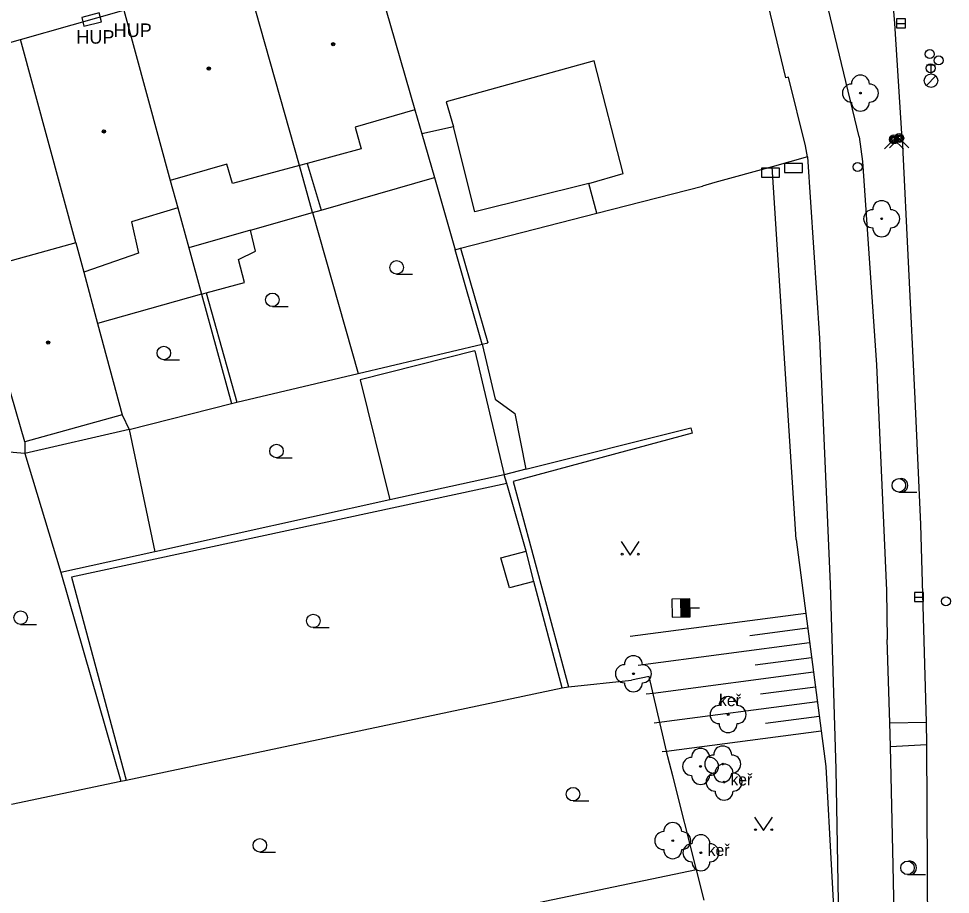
# Model space of a CAD drawing. Extents: x -596229 to -595156, y -1161237 to -1159376.
# Drawn here: x -595438.3 to -595386.6, y -1160753.2 to -1160704.6 of the extents above; entities that cross this region are included whole.
import ezdxf

# ---------------------------------------------------------------- set-up
doc = ezdxf.new("R2010")
doc.units = 0
for name, color, linetype in [('DOP - kresba z DSPS bez souradnic', 7, 'Continuous'), ('DOP - rozhrani ploch obecne', 7, 'Continuous'), ('Level 22', 7, 'Continuous'), ('Level 24', 7, 'Continuous'), ('Level 27', 7, 'Continuous'), ('Level 28', 7, 'Continuous'), ('Level 31', 7, 'Continuous'), ('Level 36', 7, 'Continuous'), ('Level 39', 7, 'Continuous'), ('TM - budovy zdene_ betonove - VP', 7, 'Continuous'), ('TM - chodniky - VP', 7, 'Continuous'), ('TM - DSPS - pomocna konstrukcni linie', 7, 'Continuous'), ('TM - horni hrana svahu', 7, 'Continuous'), ('TM - hranice souvisleho porostu (skupiny stromu_ kere)', 7, 'Continuous'), ('TM - komunikace - VP', 7, 'Continuous'), ('TM - letecke snimky - pomocna linie', 7, 'Continuous'), ('TM - plot drateny_ kovovy - VP', 7, 'Continuous'), ('TM - popis objektu', 7, 'Continuous'), ('TM - popis zelene', 7, 'Continuous'), ('TM - srafovani', 7, 'Continuous'), ('TM - vjezd na pozemek', 7, 'Continuous')]:
    doc.layers.add(name, color=color, linetype=linetype)

msp = doc.modelspace()

# ---------------------------------------------------------------- linework, layer by layer
at = {"layer": 'DOP - kresba z DSPS bez souradnic'}
for points in [[(-595412.98, -1160715.3), (-595414.16, -1160710.59)], [(-595422.29, -1160712.61), (-595421.51, -1160715.2)], [(-595406.65, -1160713.73), (-595412.98, -1160715.3)], [(-595425.43, -1160716.32), (-595428.85, -1160717.3)], [(-595413.78, -1160717.32), (-595412.25, -1160722.56)], [(-595427.88, -1160719.8), (-595426.19, -1160725.86)], [(-595400.92, -1160727.58), (-595410.86, -1160730.25)], [(-595401, -1160727.28), (-595400.92, -1160727.58)], [(-595411.21, -1160730.36), (-595435.36, -1160735.57)], [(-595410.86, -1160730.25), (-595407.78, -1160741.64)], [(-595409.7, -1160735.8), (-595410.14, -1160734.13)], [(-595435.36, -1160735.57), (-595432.32, -1160746.82)]]:
    msp.add_lwpolyline(points, dxfattribs=at)
at = {"layer": 'DOP - rozhrani ploch obecne'}
for points in [[(-595415.92, -1160710.98), (-595415.22, -1160713.4)], [(-595421.98, -1160715.33), (-595422.71, -1160712.72)], [(-595421.51, -1160715.2), (-595415.22, -1160713.4)], [(-595415.22, -1160713.4), (-595414.07, -1160717.4)], [(-595429.46, -1160715.07), (-595428.85, -1160717.3)], [(-595425.43, -1160716.32), (-595421.98, -1160715.33)], [(-595421.98, -1160715.33), (-595421.51, -1160715.2)], [(-595421.98, -1160715.33), (-595419.45, -1160724.26)], [(-595413.78, -1160717.32), (-595406.22, -1160715.38)], [(-595425.15, -1160717.48), (-595425.43, -1160716.32)], [(-595428.85, -1160717.3), (-595428.15, -1160719.87)], [(-595414.07, -1160717.4), (-595413.78, -1160717.32)], [(-595412.57, -1160722.64), (-595414.07, -1160717.4)], [(-595426.09, -1160717.94), (-595425.15, -1160717.48)], [(-595425.76, -1160719.21), (-595426.09, -1160717.94)], [(-595427.88, -1160719.8), (-595425.76, -1160719.21)], [(-595428.15, -1160719.87), (-595433.91, -1160721.49)], [(-595428.15, -1160719.87), (-595427.88, -1160719.8)], [(-595428.15, -1160719.87), (-595426.48, -1160725.93)], [(-595412.57, -1160722.64), (-595412.25, -1160722.56)], [(-595419.45, -1160724.26), (-595412.57, -1160722.64)], [(-595412.57, -1160722.64), (-595411.85, -1160725.69)], [(-595426.19, -1160725.86), (-595419.45, -1160724.26)], [(-595411.85, -1160725.69), (-595410.77, -1160726.49)], [(-595432.16, -1160727.37), (-595426.48, -1160725.93)], [(-595426.48, -1160725.93), (-595426.19, -1160725.86)], [(-595432.54, -1160726.56), (-595432.16, -1160727.37)], [(-595410.77, -1160726.49), (-595410.16, -1160729.58)], [(-595432.16, -1160727.37), (-595437.94, -1160728.71)], [(-595432.16, -1160727.37), (-595430.73, -1160734.15)], [(-595410.16, -1160729.58), (-595401, -1160727.28)], [(-595437.94, -1160728.71), (-595443.42, -1160728.24)], [(-595437.95, -1160728.06), (-595437.94, -1160728.71)], [(-595437.94, -1160728.71), (-595435.95, -1160735.3)], [(-595410.16, -1160729.58), (-595411.35, -1160729.88)], [(-595411.35, -1160729.88), (-595417.7, -1160731.28)], [(-595411.21, -1160730.36), (-595411.35, -1160729.88)], [(-595410.14, -1160734.13), (-595411.21, -1160730.36)], [(-595417.7, -1160731.28), (-595430.73, -1160734.15)], [(-595430.73, -1160734.15), (-595435.95, -1160735.3)], [(-595411.53, -1160734.5), (-595410.14, -1160734.13)], [(-595411.06, -1160736.16), (-595411.53, -1160734.5)], [(-595435.95, -1160735.3), (-595432.61, -1160746.88)], [(-595409.7, -1160735.8), (-595411.06, -1160736.16)], [(-595408.13, -1160741.71), (-595409.7, -1160735.8)], [(-595432.32, -1160746.82), (-595408.13, -1160741.71)], [(-595408.13, -1160741.71), (-595407.78, -1160741.64)], [(-595407.78, -1160741.64), (-595404.28, -1160741.27)], [(-595438.68, -1160748.16), (-595432.61, -1160746.88)], [(-595432.61, -1160746.88), (-595432.32, -1160746.82)], [(-595400.68, -1160751.79), (-595414.06, -1160754.59)]]:
    msp.add_lwpolyline(points, dxfattribs=at)
at = {"layer": 'Level 22'}
for centre in [(-595391.59, -1160708.71), (-595390.41, -1160715.68), (-595404.18, -1160740.92), (-595398.93, -1160743.19), (-595400.46, -1160746.06), (-595399.23, -1160745.93), (-595399.15, -1160746.93), (-595402, -1160750.18), (-595400.44, -1160750.85)]:
    msp.add_circle(centre, 0.05, dxfattribs=at)
for centre, start, end in [((-595391.59, -1160708.21), 0, 180), ((-595392.09, -1160708.71), 90, 270), ((-595391.09, -1160708.71), 270, 90), ((-595391.59, -1160709.21), 180, 0), ((-595390.41, -1160715.18), 0, 180), ((-595390.91, -1160715.68), 90, 270), ((-595389.91, -1160715.68), 270, 90), ((-595390.41, -1160716.18), 180, 0), ((-595404.18, -1160740.42), 0, 180), ((-595404.68, -1160740.92), 90, 270), ((-595403.68, -1160740.92), 270, 90), ((-595404.18, -1160741.42), 180, 0), ((-595398.93, -1160742.69), 0, 180), ((-595399.43, -1160743.19), 90, 270), ((-595398.43, -1160743.19), 270, 90), ((-595398.93, -1160743.69), 180, 0), ((-595400.46, -1160745.56), 0, 180), ((-595399.23, -1160745.43), 0, 180), ((-595400.96, -1160746.06), 90, 270), ((-595399.73, -1160745.93), 90, 270), ((-595399.96, -1160746.06), 270, 90), ((-595398.73, -1160745.93), 270, 90), ((-595399.15, -1160746.43), 0, 180), ((-595400.46, -1160746.56), 180, 0), ((-595399.65, -1160746.93), 90, 270), ((-595399.23, -1160746.43), 180, 0), ((-595398.65, -1160746.93), 270, 90), ((-595399.15, -1160747.43), 180, 0), ((-595402, -1160749.68), 0, 180), ((-595402.5, -1160750.18), 90, 270), ((-595401.5, -1160750.18), 270, 90), ((-595400.44, -1160750.35), 0, 180), ((-595400.94, -1160750.85), 90, 270), ((-595399.94, -1160750.85), 270, 90), ((-595402, -1160750.68), 180, 0), ((-595400.44, -1160751.35), 180, 0)]:
    msp.add_arc(centre, 0.5, start, end, dxfattribs=at)
at = {"layer": 'Level 24'}
for points in [[(-595434.664, -1160704.994), (-595433.694, -1160704.751), (-595433.816, -1160704.266), (-595434.786, -1160704.509)], [(-595395.8, -1160713.11), (-595394.8, -1160713.11), (-595394.8, -1160712.61), (-595395.8, -1160712.61)], [(-595397.08, -1160713.37), (-595396.08, -1160713.37), (-595396.08, -1160712.87), (-595397.08, -1160712.87)]]:
    msp.add_lwpolyline(points, close=True, dxfattribs=at)
at = {"layer": 'Level 27'}
for p, q in [((-595389.58, -1160704.85), (-595389.08, -1160704.85)), ((-595388.59, -1160736.67), (-595388.09, -1160736.67))]:
    msp.add_line(p, q, dxfattribs=at)
for points in [[(-595389.58, -1160705.1), (-595389.08, -1160705.1), (-595389.08, -1160704.6), (-595389.58, -1160704.6)], [(-595388.59, -1160736.92), (-595388.09, -1160736.92), (-595388.09, -1160736.42), (-595388.59, -1160736.42)]]:
    msp.add_lwpolyline(points, close=True, dxfattribs=at)
at = {"layer": 'Level 28'}
for p, q in [((-595387.92, -1160707.145), (-595387.42, -1160707.145)), ((-595387.67, -1160707.645), (-595387.67, -1160707.145)), ((-595387.928, -1160708.292), (-595387.398, -1160707.762)), ((-595401.533, -1160737.78), (-595401.547, -1160736.78)), ((-595401.483, -1160737.779), (-595401.497, -1160736.779)), ((-595401.433, -1160737.778), (-595401.447, -1160736.779)), ((-595401.383, -1160737.778), (-595401.397, -1160736.778)), ((-595401.333, -1160737.777), (-595401.347, -1160736.777)), ((-595401.283, -1160737.776), (-595401.297, -1160736.776)), ((-595401.233, -1160737.776), (-595401.247, -1160736.776)), ((-595401.183, -1160737.775), (-595401.197, -1160736.775)), ((-595401.133, -1160737.774), (-595401.147, -1160736.774)), ((-595401.083, -1160737.773), (-595401.097, -1160736.773)), ((-595401.04, -1160737.273), (-595400.51, -1160737.265))]:
    msp.add_line(p, q, dxfattribs=at)
msp.add_lwpolyline([(-595401.033, -1160737.773), (-595401.047, -1160736.773), (-595402.047, -1160736.787), (-595402.033, -1160737.787)], close=True, dxfattribs=at)
for centre, radius in [((-595387.74, -1160706.55), 0.25), ((-595387.7, -1160707.33), 0.25), ((-595387.25, -1160706.9), 0.25), ((-595387.67, -1160708.02), 0.375), ((-595386.85, -1160736.9), 0.25)]:
    msp.add_circle(centre, radius, dxfattribs=at)
at = {"layer": 'Level 31'}
for points in [[(-595389.97, -1160711.74), (-595389.44, -1160711.21), (-595388.91, -1160711.74)], [(-595390.26, -1160711.81), (-595389.73, -1160711.28), (-595389.2, -1160711.81)]]:
    msp.add_lwpolyline(points, dxfattribs=at)
for centre, radius in [((-595389.73, -1160711.28), 0.25), ((-595389.73, -1160711.28), 0.18), ((-595389.73, -1160711.28), 0.11), ((-595389.44, -1160711.21), 0.25), ((-595389.44, -1160711.21), 0.18), ((-595389.44, -1160711.21), 0.11), ((-595391.75, -1160712.81), 0.25)]:
    msp.add_circle(centre, radius, dxfattribs=at)
at = {"layer": 'Level 36'}
for p, q in [((-595417.32, -1160718.755), (-595416.445, -1160718.755)), ((-595424.21, -1160720.555), (-595423.335, -1160720.555)), ((-595430.23, -1160723.505), (-595429.355, -1160723.505)), ((-595423.98, -1160728.945), (-595423.105, -1160728.945)), ((-595389.46, -1160730.845), (-595388.46, -1160730.845)), ((-595438.18, -1160738.185), (-595437.305, -1160738.185)), ((-595421.94, -1160738.365), (-595421.065, -1160738.365)), ((-595407.53, -1160747.975), (-595406.655, -1160747.975)), ((-595424.91, -1160750.815), (-595424.035, -1160750.815)), ((-595388.98, -1160752.065), (-595387.98, -1160752.065))]:
    msp.add_line(p, q, dxfattribs=at)
for points in [[(-595404.86, -1160733.59), (-595404.36, -1160734.34), (-595403.86, -1160733.59)], [(-595397.46, -1160748.87), (-595396.96, -1160749.62), (-595396.46, -1160748.87)]]:
    msp.add_lwpolyline(points, dxfattribs=at)
for centre, radius in [((-595417.32, -1160718.38), 0.375), ((-595424.21, -1160720.18), 0.375), ((-595430.23, -1160723.13), 0.375), ((-595423.98, -1160728.57), 0.375), ((-595389.46, -1160730.47), 0.375), ((-595404.81, -1160734.29), 0.05), ((-595403.911, -1160734.29), 0.05), ((-595438.18, -1160737.81), 0.375), ((-595421.94, -1160737.99), 0.375), ((-595407.53, -1160747.6), 0.375), ((-595397.41, -1160749.57), 0.05), ((-595396.511, -1160749.57), 0.05), ((-595424.91, -1160750.44), 0.375), ((-595388.98, -1160751.69), 0.375)]:
    msp.add_circle(centre, radius, dxfattribs=at)
for centre in [(-595389.335, -1160730.47), (-595388.855, -1160751.69)]:
    msp.add_arc(centre, 0.375, 260.4059, 99.5941, dxfattribs=at)
at = {"layer": 'Level 39'}
for centre, radius in [((-595420.84, -1160706), 0.09), ((-595420.84, -1160706), 0.0398), ((-595427.74, -1160707.35), 0.09), ((-595427.74, -1160707.35), 0.0398), ((-595433.56, -1160710.84), 0.09), ((-595433.56, -1160710.84), 0.0398), ((-595436.65, -1160722.55), 0.09), ((-595436.65, -1160722.55), 0.0398)]:
    msp.add_circle(centre, radius, dxfattribs=at)
at = {"layer": 'TM - budovy zdene_ betonove - VP'}
for points in [[(-595419, -1160700.26), (-595416.3, -1160709.64)], [(-595395.73, -1160707.86), (-595397.42, -1160700.78)], [(-595422.71, -1160712.72), (-595425.69, -1160702.18)], [(-595438.18, -1160705.73), (-595432.46, -1160704.12)], [(-595432.46, -1160704.12), (-595429.88, -1160713.56)], [(-595443.87, -1160707.34), (-595438.18, -1160705.73)], [(-595435.12, -1160717.01), (-595438.18, -1160705.73)], [(-595406.36, -1160706.92), (-595414.57, -1160709.19)], [(-595404.75, -1160713.18), (-595406.36, -1160706.92)], [(-595395.58, -1160707.83), (-595395.73, -1160707.86)], [(-595394.64, -1160711.64), (-595395.58, -1160707.83)], [(-595416.3, -1160709.64), (-595419.62, -1160710.6)], [(-595416.3, -1160709.64), (-595415.92, -1160710.98)], [(-595414.57, -1160709.19), (-595414.16, -1160710.59)], [(-595419.62, -1160710.6), (-595419.28, -1160711.8)], [(-595414.16, -1160710.59), (-595415.92, -1160710.98)], [(-595419.28, -1160711.8), (-595422.29, -1160712.61)], [(-595426.74, -1160712.65), (-595429.88, -1160713.56)], [(-595426.43, -1160713.72), (-595426.74, -1160712.65)], [(-595422.71, -1160712.72), (-595426.43, -1160713.72)], [(-595422.29, -1160712.61), (-595422.71, -1160712.72)], [(-595406.65, -1160713.73), (-595404.75, -1160713.18)], [(-595429.88, -1160713.56), (-595429.46, -1160715.07)], [(-595406.22, -1160715.38), (-595406.65, -1160713.73)], [(-595406.22, -1160715.38), (-595400.35, -1160713.87)], [(-595429.46, -1160715.07), (-595432.02, -1160715.85)], [(-595432.02, -1160715.85), (-595431.64, -1160717.59)], [(-595435.12, -1160717.01), (-595440.67, -1160718.55)], [(-595435.12, -1160717.01), (-595434.68, -1160718.65)], [(-595431.64, -1160717.59), (-595434.68, -1160718.65)], [(-595434.68, -1160718.65), (-595433.91, -1160721.49)], [(-595433.91, -1160721.49), (-595432.54, -1160726.56)], [(-595437.95, -1160728.06), (-595438.94, -1160724.59)], [(-595432.54, -1160726.56), (-595437.95, -1160728.06)]]:
    msp.add_lwpolyline(points, dxfattribs=at)
at = {"layer": 'TM - chodniky - VP'}
for points in [[(-595391.65, -1160711.14), (-595394.47, -1160699.46)], [(-595391.65, -1160711.14), (-595391.48, -1160712.5), (-595390.7, -1160723.79)], [(-595394.52, -1160712.25), (-595396.49, -1160712.8)], [(-595394.52, -1160712.25), (-595393.86, -1160722.3), (-595393.26, -1160735.96), (-595392.96, -1160746.21), (-595392.78, -1160755.66), (-595392.76, -1160757.53)], [(-595396.49, -1160712.8), (-595399.66, -1160713.68), (-595400.35, -1160713.87)], [(-595390.7, -1160723.79), (-595390.15, -1160736.31)], [(-595390.15, -1160736.31), (-595390.11, -1160739.03)], [(-595389.95, -1160743.64), (-595390.11, -1160739.03)], [(-595389.92, -1160744.95), (-595389.95, -1160743.64)], [(-595389.66, -1160756.93), (-595389.77, -1160751.56), (-595389.92, -1160744.95)]]:
    msp.add_lwpolyline(points, dxfattribs=at)
at = {"layer": 'TM - DSPS - pomocna konstrukcni linie'}
msp.add_lwpolyline([(-595395.16, -1160733.48), (-595396.49, -1160712.8)], dxfattribs=at)
at = {"layer": 'TM - horni hrana svahu'}
for points in [[(-595395.16, -1160733.48), (-595393.51, -1160746.07)], [(-595393.51, -1160746.07), (-595392.88, -1160757.6)]]:
    msp.add_lwpolyline(points, dxfattribs=at)
at = {"layer": 'TM - hranice souvisleho porostu (skupiny stromu_ kere)'}
for points in [[(-595389.95, -1160743.64), (-595387.94, -1160743.61)], [(-595389.92, -1160744.95), (-595387.92, -1160744.85)]]:
    msp.add_lwpolyline(points, dxfattribs=at)
at = {"layer": 'TM - komunikace - VP'}
for points in [[(-595389.68, -1160704.86), (-595390.53, -1160694.55)], [(-595389.27, -1160711.24), (-595389.68, -1160704.86)], [(-595389.27, -1160711.24), (-595388.58, -1160725.68)], [(-595388.58, -1160725.68), (-595388.26, -1160732.65), (-595387.94, -1160743.61)], [(-595387.94, -1160743.61), (-595387.92, -1160744.85)], [(-595387.92, -1160744.85), (-595387.87, -1160755.29)]]:
    msp.add_lwpolyline(points, dxfattribs=at)
at = {"layer": 'TM - letecke snimky - pomocna linie'}
for points in [[(-595394.52, -1160712.25), (-595394.64, -1160711.64)], [(-595412.98, -1160723.01), (-595419.34, -1160724.62), (-595417.7, -1160731.28)], [(-595412.98, -1160723.01), (-595411.35, -1160729.88)]]:
    msp.add_lwpolyline(points, dxfattribs=at)
at = {"layer": 'TM - plot drateny_ kovovy - VP'}
for points in [[(-595403.3, -1160741.08), (-595404.28, -1160741.27)], [(-595402.28, -1160745.53), (-595403.3, -1160741.08)], [(-595400.68, -1160751.79), (-595401.99, -1160746.59)], [(-595400.25, -1160753.49), (-595400.68, -1160751.79)]]:
    msp.add_lwpolyline(points, dxfattribs=at)
at = {"layer": 'TM - srafovani'}
for points in [[(-595394.62, -1160737.58), (-595404.36, -1160738.85)], [(-595394.52, -1160738.39), (-595397.73, -1160738.81)], [(-595394.41, -1160739.21), (-595403.92, -1160740.46)], [(-595394.3, -1160740.03), (-595397.43, -1160740.44)], [(-595394.2, -1160740.84), (-595403.09, -1160742.01), (-595403.48, -1160742.06)], [(-595394.09, -1160741.66), (-595397.14, -1160742.06)], [(-595393.98, -1160742.48), (-595403.03, -1160743.66)], [(-595393.87, -1160743.29), (-595396.85, -1160743.68)], [(-595393.77, -1160744.11), (-595402.35, -1160745.23), (-595402.59, -1160745.26)]]:
    msp.add_lwpolyline(points, dxfattribs=at)
at = {"layer": 'TM - vjezd na pozemek'}
msp.add_lwpolyline([(-595401.99, -1160746.59), (-595402.28, -1160745.53)], dxfattribs=at)

# ---------------------------------------------------------------- texts
at = {"layer": 'TM - popis objektu'}
for p in [(-595433.02, -1160705.6), (-595435.09, -1160705.97)]:
    msp.add_text('HUP', height=0.75, dxfattribs=at).set_placement(p)
at = {"layer": 'TM - popis zelene'}
for p in [(-595399.43, -1160742.72), (-595398.8, -1160747.12), (-595400.06, -1160751.03)]:
    msp.add_text('keř', height=0.65, dxfattribs=at).set_placement(p)

doc.saveas('drawing.dxf')
